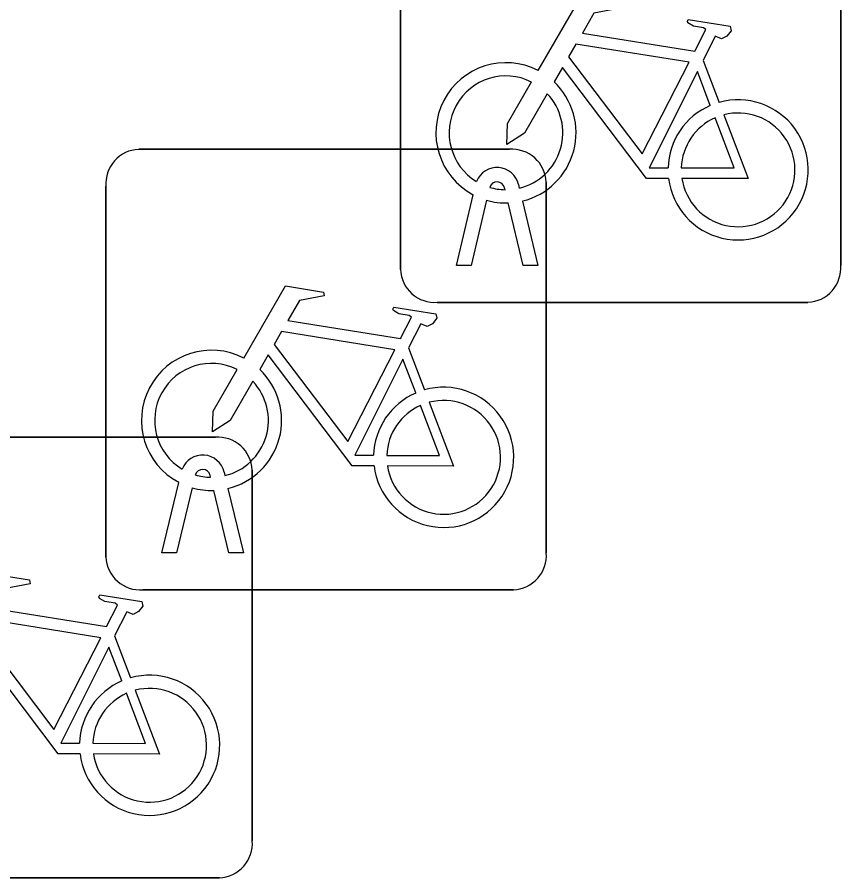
# Model space of a CAD drawing. Extents: x 160663 to 161506, y 382245 to 383291.
# Drawn here: x 161206.391 to 161208.26, y 383147.191 to 383149.143 of the extents above; entities that cross this region are included whole.
import ezdxf

# ---------------------------------------------------------------- set-up
doc = ezdxf.new("R2010")
doc.units = 0
doc.layers.add('IMGEO_Fietsenrek', color=7, linetype='Continuous')

msp = doc.modelspace()

# ---------------------------------------------------------------- linework, layer by layer
at = {"layer": 'IMGEO_Fietsenrek'}
for p, q in [((161208.2595, 383149.4211), (161208.2595, 383148.5802)), ((161208.2595, 383148.5802), (161208.2595, 383149.4211)), ((161207.2605, 383148.5709), (161207.2605, 383149.4118)), ((161207.2605, 383149.4118), (161207.2605, 383148.5709)), ((161207.9472, 383149.0452), (161207.9835, 383148.95)), ((161206.6669, 383148.8435), (161207.5078, 383148.8435)), ((161207.5078, 383148.8435), (161206.6669, 383148.8435)), ((161206.5925, 383147.9189), (161206.5925, 383148.7598)), ((161206.5925, 383148.7598), (161206.5925, 383147.9189)), ((161207.5286, 383148.7634), (161207.5304, 383148.7555)), ((161207.5915, 383148.7691), (161207.5915, 383147.9282)), ((161207.5915, 383147.9282), (161207.5915, 383148.7691)), ((161207.3875, 383148.5803), (161207.4258, 383148.7403)), ((161207.4979, 383148.7519), (161207.4969, 383148.7562)), ((161207.4562, 383148.7281), (161207.4209, 383148.5803)), ((161207.539, 383148.5803), (161207.5051, 383148.722)), ((161207.5374, 383148.7263), (161207.5724, 383148.5803)), ((161207.4209, 383148.5803), (161207.3875, 383148.5803)), ((161207.5724, 383148.5803), (161207.539, 383148.5803)), ((161208.1851, 383148.4965), (161207.3442, 383148.4965)), ((161207.3442, 383148.4965), (161208.1851, 383148.4965)), ((161207.2792, 383148.3932), (161207.3155, 383148.298)), ((161205.9999, 383148.1905), (161206.8408, 383148.1905)), ((161206.8408, 383148.1905), (161205.9999, 383148.1905)), ((161206.9245, 383148.1161), (161206.9245, 383147.2752)), ((161206.9245, 383147.2752), (161206.9245, 383148.1161)), ((161206.8299, 383148.0999), (161206.8289, 383148.1042)), ((161206.8606, 383148.1114), (161206.8624, 383148.1035)), ((161206.7195, 383147.9283), (161206.7578, 383148.0883)), ((161206.7882, 383148.0761), (161206.7529, 383147.9283)), ((161206.8694, 383148.0743), (161206.9044, 383147.9283)), ((161206.871, 383147.9283), (161206.8371, 383148.07)), ((161206.7529, 383147.9283), (161206.7195, 383147.9283)), ((161206.9044, 383147.9283), (161206.871, 383147.9283)), ((161207.5171, 383147.8445), (161206.6762, 383147.8445)), ((161206.6762, 383147.8445), (161207.5171, 383147.8445)), ((161206.6122, 383147.7402), (161206.6485, 383147.645)), ((161206.8501, 383147.1915), (161206.0092, 383147.1915)), ((161206.0092, 383147.1915), (161206.8501, 383147.1915))]:
    msp.add_line(p, q, dxfattribs=at)
for points in [[(161207.5731, 383149.0222), (161207.6678, 383149.1857), (161207.754, 383149.1719), (161207.7557, 383149.1632), (161207.6996, 383149.1523), (161207.6734, 383149.107), (161207.9286, 383149.0662)], [(161207.9286, 383149.0662), (161207.9536, 383149.115), (161207.9485, 383149.119), (161207.9253, 383149.1227), (161207.9126, 383149.1302), (161207.9116, 383149.1333), (161207.9138, 383149.1379), (161208.0086, 383149.1228), (161208.0109, 383149.1125), (161208.0015, 383149.1001), (161207.9891, 383149.0937), (161207.9746, 383149.0999), (161207.9472, 383149.0452)], [(161207.9157, 383149.041), (161207.6589, 383149.082), (161207.6422, 383149.0532), (161207.8092, 383148.8329), (161207.9157, 383149.041)], [(161207.8688, 383148.7775), (161207.8191, 383148.7776), (161207.6284, 383149.0293), (161207.6094, 383148.9965)], [(161207.9637, 383148.943), (161207.9344, 383149.0198), (161207.825, 383148.8017), (161207.8677, 383148.8016)], [(161207.5938, 383148.9697), (161207.5422, 383148.8805), (161207.5023, 383148.8545), (161207.5035, 383148.902), (161207.558, 383148.9962)], [(161207.8977, 383148.8015), (161208.0176, 383148.8013), (161207.9744, 383148.9149)], [(161207.9942, 383148.9218), (161208.0492, 383148.7772), (161207.8991, 383148.7775)], [(161206.9051, 383148.3702), (161206.9998, 383148.5337), (161207.086, 383148.5199), (161207.0877, 383148.5112), (161207.0316, 383148.5003), (161207.0054, 383148.455), (161207.2606, 383148.4142)], [(161207.2606, 383148.4142), (161207.2856, 383148.463), (161207.2805, 383148.467), (161207.2573, 383148.4707), (161207.2446, 383148.4782), (161207.2436, 383148.4813), (161207.2458, 383148.4859), (161207.3406, 383148.4708), (161207.3429, 383148.4605), (161207.3335, 383148.4481), (161207.3211, 383148.4417), (161207.3066, 383148.4479), (161207.2792, 383148.3932)], [(161207.2477, 383148.389), (161206.9909, 383148.43), (161206.9742, 383148.4012), (161207.1412, 383148.1809), (161207.2477, 383148.389)], [(161207.2008, 383148.1255), (161207.1511, 383148.1256), (161206.9604, 383148.3773), (161206.9414, 383148.3445)], [(161207.2957, 383148.291), (161207.2664, 383148.3678), (161207.157, 383148.1497), (161207.1997, 383148.1496)], [(161206.9258, 383148.3177), (161206.8742, 383148.2285), (161206.8343, 383148.2025), (161206.8355, 383148.25), (161206.89, 383148.3442)], [(161207.3262, 383148.2698), (161207.3812, 383148.1252), (161207.2311, 383148.1255)], [(161207.2297, 383148.1495), (161207.3496, 383148.1493), (161207.3064, 383148.2629)], [(161206.2381, 383147.7172), (161206.3328, 383147.8807), (161206.419, 383147.8669), (161206.4207, 383147.8582), (161206.3646, 383147.8473), (161206.3384, 383147.802), (161206.5936, 383147.7612)], [(161206.5936, 383147.7612), (161206.6186, 383147.81), (161206.6135, 383147.814), (161206.5903, 383147.8177), (161206.5776, 383147.8252), (161206.5766, 383147.8283), (161206.5788, 383147.8329), (161206.6736, 383147.8178), (161206.6759, 383147.8075), (161206.6665, 383147.7951), (161206.6541, 383147.7887), (161206.6396, 383147.7949), (161206.6122, 383147.7402)], [(161206.5807, 383147.736), (161206.3239, 383147.777), (161206.3072, 383147.7482), (161206.4742, 383147.5279), (161206.5807, 383147.736)], [(161206.5338, 383147.4725), (161206.4841, 383147.4726), (161206.2934, 383147.7243), (161206.2744, 383147.6915)], [(161206.6287, 383147.638), (161206.5994, 383147.7148), (161206.49, 383147.4967), (161206.5327, 383147.4966)], [(161206.5627, 383147.4965), (161206.6826, 383147.4963), (161206.6394, 383147.6099)], [(161206.6592, 383147.6168), (161206.7142, 383147.4722), (161206.5641, 383147.4725)]]:
    msp.add_lwpolyline(points, dxfattribs=at)
for centre, radius, start, end in [((161207.5001, 383148.8809), 0.159, 62.6766, 242.1369), ((161207.5001, 383148.8809), 0.129, 63.3192, 238.903), ((161207.5001, 383148.8809), 0.159, 283.5766, 46.6042), ((161207.5001, 383148.8809), 0.129, 283.6043, 43.4302), ((161208.0267, 383148.7969), 0.159, 187.0065, 105.7708), ((161208.0267, 383148.7969), 0.159, 113.3408, 178.3217), ((161208.0267, 383148.7969), 0.129, 113.923, 177.9556), ((161208.0267, 383148.7969), 0.129, 188.6715, 104.5883), ((161206.6702, 383148.7656), 0.0779, 92.4484, 184.2845), ((161206.6702, 383148.7656), 0.0779, 92.4484, 184.2845), ((161207.5136, 383148.7658), 0.0779, 2.4484, 94.2845), ((161207.5136, 383148.7658), 0.0779, 2.4484, 94.2845), ((161207.4799, 383148.7523), 0.0499, 12.8025, 158.6934), ((161207.4799, 383148.7523), 0.0174, 12.8025, 163.4502), ((161207.5001, 383148.8809), 0.129, 253.415, 269.0204), ((161207.5001, 383148.8809), 0.159, 253.9967, 271.7867), ((161207.3384, 383148.5742), 0.0779, 182.4484, 274.2845), ((161207.3384, 383148.5742), 0.0779, 182.4484, 274.2845), ((161208.1818, 383148.5744), 0.0779, 272.4484, 4.2845), ((161208.1818, 383148.5744), 0.0779, 272.4484, 4.2845), ((161206.8321, 383148.2289), 0.159, 62.6766, 242.1369), ((161206.8321, 383148.2289), 0.129, 63.3192, 238.903), ((161206.8321, 383148.2289), 0.159, 283.5766, 46.6042), ((161206.8321, 383148.2289), 0.129, 283.6043, 43.4302), ((161207.3587, 383148.1449), 0.159, 113.3408, 178.3217), ((161207.3587, 383148.1449), 0.159, 187.0065, 105.7708), ((161207.3587, 383148.1449), 0.129, 188.6715, 104.5883), ((161207.3587, 383148.1449), 0.129, 113.923, 177.9556), ((161206.8466, 383148.1128), 0.0779, 2.4484, 94.2845), ((161206.8466, 383148.1128), 0.0779, 2.4484, 94.2845), ((161206.8119, 383148.1003), 0.0499, 12.8025, 158.6934), ((161206.8119, 383148.1003), 0.0174, 12.8025, 163.4502), ((161206.8321, 383148.2289), 0.129, 253.415, 269.0204), ((161206.8321, 383148.2289), 0.159, 253.9967, 271.7867), ((161206.6704, 383147.9222), 0.0779, 182.4484, 274.2845), ((161206.6704, 383147.9222), 0.0779, 182.4484, 274.2845), ((161207.5138, 383147.9224), 0.0779, 272.4484, 4.2845), ((161207.5138, 383147.9224), 0.0779, 272.4484, 4.2845), ((161206.6917, 383147.4919), 0.159, 187.0065, 105.7708), ((161206.6917, 383147.4919), 0.159, 113.3408, 178.3217), ((161206.6917, 383147.4919), 0.129, 113.923, 177.9556), ((161206.6917, 383147.4919), 0.129, 188.6715, 104.5883), ((161206.8468, 383147.2694), 0.0779, 272.4484, 4.2845), ((161206.8468, 383147.2694), 0.0779, 272.4484, 4.2845)]:
    msp.add_arc(centre, radius, start, end, dxfattribs=at)

doc.saveas('drawing.dxf')
